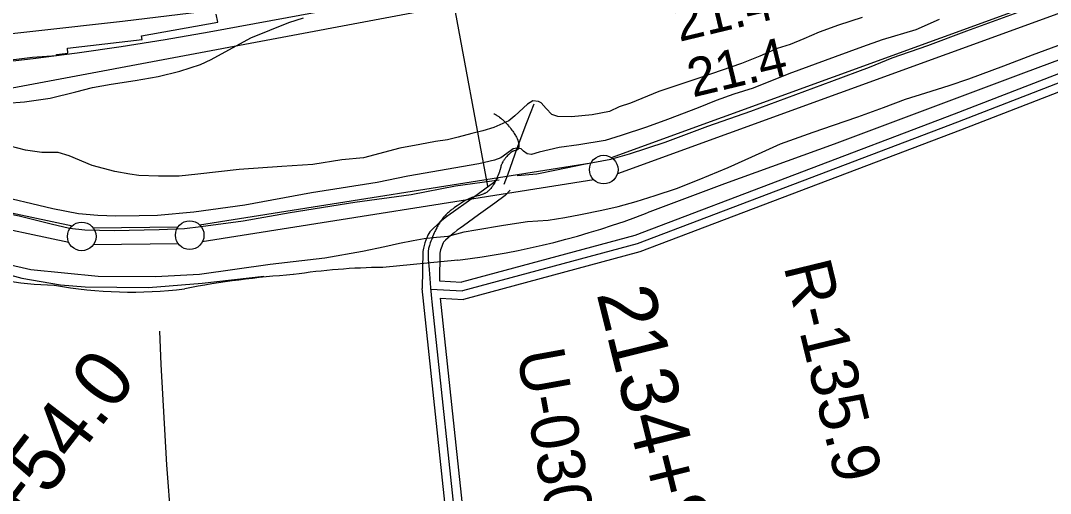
# Model space of a CAD drawing. Extents: x 3508733 to 3546731, y 546897 to 572481.
# Drawn here: x 3536000 to 3537802, y 561516 to 562343 of the extents above; entities that cross this region are included whole.
import ezdxf

# ---------------------------------------------------------------- set-up
doc = ezdxf.new("R2010")
doc.units = 0
for name, color, linetype in [('V-DTCH-CNTR', 7, 'Continuous'), ('V-FLOD-BASE', 7, 'Continuous'), ('V-LEVE-TOET', 7, 'Continuous'), ('V-RIVR-RANG', 7, 'Continuous'), ('V-RIVR-RANG-IDEN', 7, 'Continuous'), ('V-ROAD-CNTR', 7, 'Continuous'), ('V-RRAP-RVMT', 7, 'Continuous'), ('V-SITE-VEGE', 7, 'Continuous'), ('V-SURV-IDEN', 7, 'Continuous'), ('V-SURV-LINE', 7, 'Continuous'), ('V-TOPO-DPTH', 7, 'Continuous'), ('V-TOPO-MINR', 7, 'Continuous'), ('V-TOPO-SHOR', 7, 'Continuous')]:
    doc.layers.add(name, color=color, linetype=linetype)

msp = doc.modelspace()

# ---------------------------------------------------------------- linework, layer by layer
at = {"layer": 'V-DTCH-CNTR'}
msp.add_lwpolyline([(3535400.1, 561060.3), (3535619.4, 561122.6), (3535849.9, 561184.8), (3536061, 561247.7), (3536252.7, 561303.8), (3536274.5, 561310.6), (3536271.5, 561368.1), (3536256, 561566.4), (3536246, 561741.9), (3536243.7, 561799.9)], dxfattribs=at)
at = {"layer": 'V-FLOD-BASE'}
for points in [[(3536868.8, 562072.2), (3536903.6, 562075.2), (3536937.8, 562082.4), (3536985.7, 562092.1), (3537032.9, 562101.1), (3537065.7, 562110.3), (3537128, 562130.8), (3537202.7, 562158.6), (3537277.4, 562185.1), (3537356.2, 562214.3), (3537419.2, 562237.4), (3537485, 562262), (3537524.7, 562277.9), (3537587.1, 562299.8), (3537655.6, 562325.6), (3537745.3, 562358.1), (3537835.8, 562391.2)], [(3535346.7, 562120.8), (3535389.1, 562123.3), (3535590.2, 562143), (3535599.6, 562142.9), (3535607.8, 562142.2), (3535620.1, 562138.5), (3535702.6, 562105.4), (3535924.4, 562020.9), (3535960.1, 562009.4), (3535997.6, 562001.9), (3536053.9, 561987.9), (3536085.6, 561980.5), (3536112.5, 561977.3), (3536164.2, 561976.2), (3536243, 561977.7), (3536287.1, 561979.6)], [(3536287.1, 561979.6), (3536315.8, 561983.4), (3536389.6, 561992.8), (3536471.6, 562007.6), (3536585.1, 562025.5), (3536683.5, 562039.4), (3536760.8, 562054.3), (3536837.3, 562065)]]:
    msp.add_lwpolyline(points, dxfattribs=at)
at = {"layer": 'V-LEVE-TOET'}
for points in [[(3537607.1, 562345.1), (3537566, 562327.1), (3537507.1, 562309.4), (3537472.9, 562297.5), (3537424.9, 562280.2), (3537344.1, 562250.4), (3537281.7, 562225.2), (3537248.1, 562214.6), (3537217.3, 562203.4), (3537185.8, 562190.7), (3537131.7, 562170.2), (3537095.3, 562156.9), (3537050.8, 562142.4), (3537022.8, 562133.8), (3536977, 562126.1), (3536942.1, 562121.1), (3536907.2, 562113.3), (3536894.2, 562109.3), (3536886.7, 562110.1), (3536879.9, 562114.9), (3536875.9, 562119.1), (3536869.2, 562120.3), (3536862.2, 562119.2), (3536850.6, 562111.1), (3536840.2, 562103.1)], [(3536313.3, 561900), (3536437, 561917.1), (3536532.6, 561928.3), (3536598.3, 561939.9), (3536637.2, 561948.3), (3536663.2, 561954.2), (3536687.2, 561958.7), (3536706.3, 561961.9), (3536728.1, 561964.6), (3536748, 561966.2), (3536776, 561974.1), (3536796.6, 561977.3), (3536845.1, 561985.7), (3536886.8, 561992), (3536923, 561994.4), (3536952.4, 561998.8), (3536979.7, 562004), (3537017.3, 562011.7), (3537045.4, 562018.3), (3537076.9, 562026.8), (3537110.4, 562037.3), (3537147.4, 562049.9), (3537187.1, 562065.2), (3537237.9, 562086.4), (3537297.5, 562113.1), (3537329.8, 562127.7), (3537386.6, 562148.3), (3537422.2, 562160.2), (3537464.7, 562174.7), (3537509.9, 562191.3), (3537548.3, 562205.9), (3537583.9, 562217.1), (3537624.3, 562229.6), (3537659.2, 562241.5), (3537720.2, 562264), (3537770.2, 562283.3), (3537836.7, 562307.8)], [(3536840.2, 562103.1), (3536829.3, 562099.1), (3536801.9, 562092.6), (3536677.5, 562071.4), (3536624.1, 562060.4), (3536509.3, 562041.9), (3536392.4, 562020.6), (3536303.2, 562008.2)], [(3536303.2, 562008.2), (3536239.7, 562002.4), (3536208, 562001.6), (3536166.8, 562001.4), (3536135.7, 562002.3), (3536101.7, 562005.6), (3536056.5, 562014.3), (3535948.1, 562039.5)], [(3535975.1, 561917.6), (3536018.4, 561907.7), (3536135.8, 561896.5), (3536236.3, 561895.5), (3536313.3, 561900)]]:
    msp.add_lwpolyline(points, dxfattribs=at)
at = {"layer": 'V-RIVR-RANG'}
msp.add_line((3536817.4, 562053.6), (3536615.7, 563150.3), dxfattribs=at)
at = {"layer": 'V-ROAD-CNTR'}
for points in [[(3539088.9, 562758.3), (3538782.7, 562637.6), (3538557.4, 562552.9), (3538225.1, 562426.9), (3537754.3, 562251.5), (3537423.5, 562126.9), (3537231.7, 562057.7), (3537096.4, 562006.8)], [(3538622.6, 562551.1), (3538102.9, 562356.8), (3537994.1, 562319.6), (3537851.7, 562264.2), (3537633.6, 562179.5), (3537074.5, 561967.2), (3536771.7, 561885.8)], [(3538627.8, 562537), (3538107.9, 562342.7), (3537999.2, 562305.5), (3537857.1, 562250.2), (3537639, 562165.5), (3537079.1, 561952.9), (3536773.3, 561870.7)], [(3538633.1, 562523), (3538113, 562328.6), (3538004.4, 562291.4), (3537862.6, 562236.3), (3537644.4, 562151.5), (3537083.7, 561938.6), (3536774.8, 561855.6)], [(3536846, 562057.2), (3536853, 562075.5), (3536869.2, 562120.3), (3536886.1, 562165.2), (3536898.8, 562197.8)], [(3536828, 562180.5), (3536829, 562180), (3536830.8, 562179), (3536832.3, 562178.2), (3536833.6, 562177.4), (3536834.7, 562176.7), (3536836.6, 562175.4), (3536838, 562174.4), (3536840.1, 562172.8), (3536842.2, 562171.1), (3536843, 562170.5), (3536844.4, 562169.2), (3536845.7, 562168), (3536846.7, 562167), (3536848.5, 562165.1), (3536849.8, 562163.7), (3536851.8, 562161.5), (3536853.7, 562159.3), (3536854.6, 562158.2), (3536855.5, 562157.2), (3536856.4, 562156.1), (3536857.3, 562155), (3536858.1, 562154), (3536859.7, 562151.9), (3536861.2, 562149.8), (3536862.5, 562147.9), (3536863.7, 562146), (3536864.8, 562144.2), (3536865.8, 562142.6), (3536866.7, 562141), (3536867.5, 562139.5), (3536868.2, 562138.1), (3536868.8, 562136.8), (3536869.3, 562135.6), (3536869.8, 562134.5), (3536870.2, 562133.4), (3536870.5, 562132.4), (3536870.8, 562131.5), (3536871.1, 562130.7), (3536871.3, 562129.9), (3536871.4, 562129.2), (3536871.6, 562128.5), (3536871.8, 562127.2), (3536871.9, 562126.1), (3536872, 562125.2), (3536872, 562124.4), (3536872, 562123.7), (3536871.9, 562123.1), (3536871.8, 562122.1), (3536871.7, 562121.4), (3536871.5, 562120.8), (3536871.3, 562120), (3536871, 562119.3), (3536870.9, 562118.9), (3536870.7, 562118.6), (3536870.4, 562118.3), (3536870.2, 562118.1), (3536869.9, 562117.9), (3536869.7, 562117.7), (3536869.4, 562117.5), (3536868.8, 562117.1), (3536868.2, 562116.8), (3536867.6, 562116.6), (3536866.9, 562116.3), (3536865.7, 562115.9), (3536863.5, 562115.3), (3536861.9, 562114.7), (3536861.3, 562114.5), (3536860.3, 562114.1), (3536859.5, 562113.7), (3536859, 562113.4), (3536858.7, 562113.2), (3536858.2, 562112.8), (3536857.7, 562112.4), (3536855.7, 562110.4), (3536853.9, 562108.7), (3536852.3, 562107.1), (3536851, 562105.7), (3536849.8, 562104.4), (3536848.8, 562103.3), (3536848, 562102.3), (3536847.3, 562101.4), (3536846.7, 562100.6), (3536845.6, 562099.2), (3536844.9, 562098.1), (3536844.4, 562097.3), (3536843.6, 562096)], [(3536843.6, 562096), (3536842.9, 562094.7), (3536842.4, 562093.5), (3536841.9, 562092.4), (3536841.5, 562091.4), (3536841.2, 562090.4), (3536840.6, 562088.6), (3536840.1, 562086.9), (3536838.6, 562081.2), (3536838.2, 562079.8), (3536837.8, 562078.7), (3536837.3, 562077.1), (3536837, 562076.4), (3536836.6, 562075.6), (3536835, 562071.6), (3536833.5, 562068.2), (3536832.1, 562065.2), (3536830.9, 562062.6), (3536829.8, 562060.3), (3536828.7, 562058.4), (3536827.8, 562056.7), (3536826.9, 562055.3), (3536826.1, 562054.1), (3536825.3, 562053), (3536824.7, 562052.1), (3536824.1, 562051.3), (3536823, 562049.9), (3536822.1, 562048.9), (3536821.5, 562048.2), (3536820.4, 562047.1), (3536819.3, 562046), (3536818.3, 562045.1), (3536817.3, 562044.3), (3536816.2, 562043.5), (3536815.2, 562042.9), (3536814.2, 562042.2), (3536813.3, 562041.7), (3536812.3, 562041.1), (3536811.3, 562040.7), (3536810.4, 562040.2), (3536809.5, 562039.8), (3536807.7, 562039.1), (3536806, 562038.5), (3536804.4, 562038), (3536802.8, 562037.5), (3536791.2, 562034.2), (3536789.8, 562033.8), (3536788.6, 562033.3), (3536787.5, 562033), (3536785.6, 562032.2), (3536784.3, 562031.6), (3536783.2, 562031.2), (3536781.8, 562030.4), (3536781, 562030), (3536780.3, 562029.6), (3536775.3, 562026.6), (3536771, 562023.9), (3536767.3, 562021.6), (3536764, 562019.4), (3536761.2, 562017.6), (3536758.8, 562015.8), (3536756.7, 562014.3), (3536754.8, 562012.9), (3536753.3, 562011.7), (3536751.9, 562010.6), (3536750.7, 562009.6), (3536748.7, 562007.8), (3536747.1, 562006.4), (3536746, 562005.3), (3536744.4, 562003.7), (3536742.7, 562002), (3536741.9, 562001.1), (3536740.3, 561999.3), (3536738.9, 561997.6), (3536737.6, 561996), (3536736.4, 561994.4), (3536735.4, 561993), (3536734.4, 561991.6), (3536733.6, 561990.3), (3536732.8, 561989), (3536731.4, 561986.7), (3536730.2, 561984.6), (3536729.2, 561982.8), (3536728.3, 561981.1), (3536726.9, 561978.2), (3536725.9, 561976), (3536725.1, 561974.3)], [(3536835.1, 562067.5), (3536827.8, 562059.7), (3536812.4, 562048.4), (3536783.6, 562027.6), (3536757.5, 562008.9), (3536751.6, 562004.8), (3536745.5, 562000.3), (3536739.6, 561995.6), (3536733.8, 561990.7), (3536728.2, 561985.6), (3536722.6, 561980.4), (3536715.9, 561973.7), (3536712.8, 561967.9), (3536710.7, 561963.5), (3536708.9, 561959), (3536707.3, 561954.4), (3536706, 561949.7), (3536704.9, 561945), (3536704, 561939.5), (3536702.7, 561874.9)], [(3536856.9, 562046.9), (3536847.7, 562037.1), (3536830.1, 562024.2), (3536801.1, 562003.3), (3536774.9, 561984.4), (3536769.1, 561980.4), (3536763.8, 561976.5), (3536758.6, 561972.3), (3536753.5, 561968), (3536748.5, 561963.6), (3536743.6, 561959), (3536740.3, 561955.6), (3536739.6, 561954.3), (3536738.2, 561951.4), (3536737, 561948.4), (3536735.9, 561945.4), (3536735, 561942.3), (3536734.3, 561939.2), (3536733.9, 561936.7), (3536732.9, 561888.3)], [(3536725.1, 561974.3), (3536724, 561971.8), (3536722.8, 561969.2), (3536721, 561964.9), (3536719.4, 561961.1), (3536718.1, 561957.7), (3536717, 561954.8), (3536716.1, 561952.3), (3536715.4, 561950), (3536714.9, 561948.1), (3536714.5, 561946.3), (3536714.1, 561944.8), (3536713.9, 561943.5), (3536713.7, 561942.3), (3536713.5, 561941.3), (3536713.3, 561939.5), (3536713.2, 561938.2), (3536713.2, 561937.1), (3536713.1, 561935.6), (3536713.1, 561934.1), (3536713.3, 561929.9), (3536713.5, 561926.2), (3536713.9, 561919.7), (3536714.2, 561914.9), (3536714.8, 561907.6), (3536715.4, 561900.4), (3536717.4, 561875.9), (3536718.5, 561863.6), (3536719.1, 561857.5), (3536719.7, 561851.4)], [(3536765.3, 561924.1), (3536634, 561911.7)], [(3536732.8, 561887.9), (3536771.7, 561885.8)], [(3536702.1, 561874.6), (3536748.9, 561434.8)], [(3536717.9, 561873.7), (3536773.3, 561870.7)], [(3536719.7, 561851.4), (3536765.7, 561418.7), (3536783.7, 561241.3), (3536793.6, 561062)], [(3536734.1, 561857.8), (3536774.8, 561855.6)], [(3536734.1, 561857.8), (3536778.3, 561442.3)]]:
    msp.add_lwpolyline(points, dxfattribs=at)
for centre, radius, start, end in [((3536592.2, 563321), 1407.5, 277.0616, 290.9878), ((3536073.3, 562457.4), 577.1, 249.9814, 268.5687), ((3536647.7, 560778.4), 1133.4, 90.6956, 98.629), ((3536574.8, 560412.2), 1489.9, 93.7502, 101.1194), ((3536194.1, 562623.3), 754.9, 259.7226, 277.0904)]:
    msp.add_arc(centre, radius, start, end, dxfattribs=at)
at = {"layer": 'V-RRAP-RVMT'}
for p, q in [((3536345.1, 562340.5), (3536342.7, 562354.4)), ((3536212.1, 562316.6), (3536345.1, 562340.5)), ((3536212.8, 562310.4), (3536212.1, 562316.6)), ((3536082.2, 562295.2), (3536212.8, 562310.4)), ((3535941.4, 562269.8), (3536021.3, 562279.2)), ((3536021.3, 562279.2), (3536063.2, 562282)), ((3536063.1, 562284), (3536083.2, 562286.4)), ((3536063.2, 562282), (3536063.1, 562284)), ((3536083.2, 562286.4), (3536082.2, 562295.2))]:
    msp.add_line(p, q, dxfattribs=at)
at = {"layer": 'V-SITE-VEGE'}
for points in [[(3535976.4, 562198.6), (3536007, 562201.2), (3536052.3, 562207.8), (3536097.1, 562218.5), (3536125.9, 562226.5), (3536158.9, 562232), (3536200.7, 562238.6), (3536240.7, 562245.3), (3536279, 562254.9), (3536314.9, 562266.8), (3536333.8, 562275.5), (3536403.3, 562313.3), (3536469.8, 562339.8), (3536495.1, 562348.4)], [(3537472.3, 562348.7), (3537431.2, 562335.5), (3537396.9, 562322.9), (3537370.2, 562311.6), (3537346.2, 562301.6), (3537323.6, 562294.3), (3537293.4, 562281), (3537261.2, 562268.4), (3537192.1, 562244.6), (3537116.7, 562219.5), (3537067.4, 562198.9), (3537047.5, 562192.3), (3537030.4, 562184.3), (3537000.3, 562178.5), (3536964.1, 562174.8), (3536940.2, 562175.7), (3536929.3, 562179.2), (3536919.9, 562189.6), (3536911.1, 562199.2), (3536906.4, 562202), (3536896.1, 562202.8), (3536887.2, 562197.4), (3536865.1, 562176.5), (3536854.1, 562167.8), (3536828.1, 562156.5), (3536808.9, 562150.5), (3536789.7, 562146), (3536765.8, 562139.4), (3536747.3, 562134.8), (3536726.1, 562131.6), (3536698.8, 562126.5), (3536663.9, 562120), (3536600.3, 562103), (3536562, 562100), (3536511.4, 562091.7), (3536457.5, 562088.2), (3536382.4, 562082.9), (3536310.6, 562074.8)], [(3536310.6, 562074.8), (3536277.7, 562071), (3536241.3, 562071.4), (3536207.2, 562072.3), (3536191.4, 562074.8), (3536165, 562079.2), (3536125.7, 562089.6), (3536085.3, 562107), (3536066, 562112.5), (3536037.2, 562112.8), (3536009.1, 562116.6), (3535982.1, 562123.4)]]:
    msp.add_lwpolyline(points, dxfattribs=at)
at = {"layer": 'V-SURV-LINE'}
for points in [[(3537034, 562103.6), (3537998.5, 562454.6)], [(3538008.8, 562426.5), (3537044.2, 562075.4)], [(3536313.5, 561985.9), (3536998.3, 562094.4)], [(3537003, 562064.8), (3536318.2, 561956.3)], [(3535920.6, 562020.7), (3536090.9, 561984.6)], [(3536084.6, 561955.2), (3535914.3, 561991.3)], [(3536127.1, 561981), (3536276, 561982.7)], [(3536276.3, 561952.7), (3536127.5, 561951)]]:
    msp.add_lwpolyline(points, dxfattribs=at)
for centre in [(3537020.3, 562082.7), (3536107.3, 561965.7), (3536296.1, 561968)]:
    msp.add_circle(centre, 25, dxfattribs=at)
at = {"layer": 'V-TOPO-DPTH'}
msp.add_lwpolyline([(3535869.7, 562307.8), (3536178.3, 562342.1), (3536337.4, 562361.5), (3536496.1, 562383.3), (3536654.2, 562408.6), (3536812.1, 562436.2), (3537176.2, 562504.2), (3537200.2, 562508.9), (3537224.2, 562513.8), (3537248, 562519.1), (3537271.8, 562524.6), (3537446.9, 562566.6), (3537558.1, 562593.9), (3537669.2, 562621.8), (3537779.9, 562650.7), (3537890.5, 562680.3)], dxfattribs=at)
at = {"layer": 'V-TOPO-MINR'}
for points in [[(3535889, 562207.4), (3537178.7, 562450.1), (3537188.4, 562451.8), (3537198.2, 562453.5), (3537208, 562455.1), (3537217.8, 562456.6), (3537233.2, 562458.8), (3537235.3, 562459.1), (3537239.5, 562459.7), (3537241.6, 562460.1), (3537499, 562503.2), (3537629.3, 562527.1), (3537759.1, 562553.7), (3537888, 562584.3), (3538016.3, 562617.6), (3538636.7, 562788.6), (3538673.4, 562799), (3538710, 562809.8), (3538746.3, 562821.2), (3538782.6, 562832.9), (3539046.4, 562920.3)], [(3535869.7, 562307.8), (3536178.3, 562342.1), (3536337.4, 562361.5), (3536496.1, 562383.3), (3536654.2, 562408.6), (3536812.1, 562436.2), (3537176.2, 562504.2), (3537200.2, 562508.9), (3537224.2, 562513.8), (3537248, 562519.1), (3537271.8, 562524.6), (3537446.9, 562566.6), (3537558.1, 562593.9), (3537669.2, 562621.8), (3537779.9, 562650.7), (3537890.5, 562680.3)], [(3535925.5, 562265.8), (3536022.2, 562277.2), (3536099.4, 562287.1), (3536176.5, 562297.9), (3536253.4, 562310.3), (3536330.1, 562323.7), (3537158.2, 562476.5), (3537194.1, 562483.4), (3537229.8, 562490.6), (3537265.5, 562498.3), (3537301.1, 562506.3), (3537341, 562515.6), (3537396.5, 562528.8), (3537451.9, 562542.2), (3537507.2, 562556.1), (3537562.4, 562570.2), (3537836.5, 562641.7)]]:
    msp.add_lwpolyline(points, dxfattribs=at)
at = {"layer": 'V-TOPO-SHOR'}
msp.add_lwpolyline([(3535705, 561992.1), (3535848.8, 561938.9), (3535939.5, 561909.6), (3536002.7, 561893), (3536069.9, 561881), (3536113, 561877.9), (3536224.2, 561876.7), (3536318, 561884), (3536425.9, 561896.5)], dxfattribs=at)

# ---------------------------------------------------------------- texts
at = {"layer": 'V-RIVR-RANG'}
for p in [(3537152.5, 562306), (3537176.1, 562208.8)]:
    msp.add_text('21.4', height=67, rotation=13.5483, dxfattribs=at).set_placement(p)
at = {"layer": 'V-RIVR-RANG-IDEN'}
for s, rotation, p in [('R-135.9', 283.6931, (3537334.7, 561913.6)), ('U-030', 280.2803, (3536868, 561762.3))]:
    msp.add_text(s, height=83, rotation=rotation, dxfattribs=at).set_placement(p)
at = {"layer": 'V-SURV-IDEN'}
for s, rotation, p in [('2134+87.3', 283.9407, (3537007.6, 561865.8)), ('2127+54.0', 52.4769, (3535818.8, 561212))]:
    msp.add_text(s, height=100, rotation=rotation, dxfattribs=at).set_placement(p)

doc.saveas('drawing.dxf')
